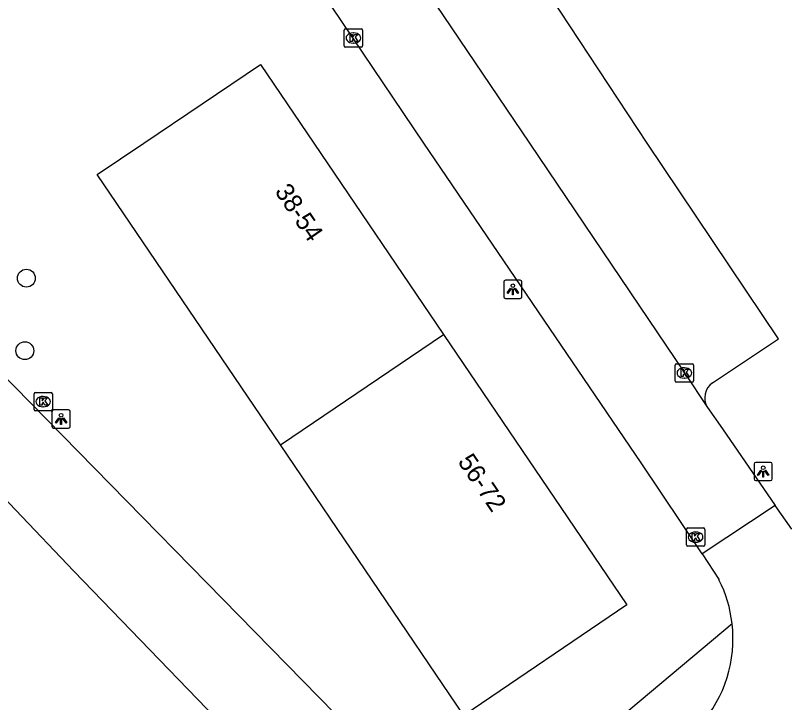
# Model space of a CAD drawing. Extents: x 157466 to 158888, y 383063 to 384677.
# Drawn here: x 158011.77 to 158053.8, y 383719.45 to 383756.98 of the extents above; entities that cross this region are included whole.
import ezdxf

# ---------------------------------------------------------------- set-up
doc = ezdxf.new("R2010")
doc.units = 0
for name, color, linetype in [('IMGEO_Boom', 7, 'Continuous'), ('IMGEO_Kolk', 7, 'Continuous'), ('IMGEO_Lichtpunt', 7, 'Continuous'), ('IMGEO_Pand', 7, 'Continuous'), ('IMGEO_Pand_nummerreeks', 7, 'Continuous'), ('IMGEO_Parkeervlak_open', 7, 'Continuous'), ('IMGEO_Rijbaan_lokaal_open', 7, 'Continuous'), ('IMGEO_Voetpad_open', 7, 'Continuous')]:
    doc.layers.add(name, color=color, linetype=linetype)

msp = doc.modelspace()

# ---------------------------------------------------------------- linework, layer by layer
at = {"layer": 'IMGEO_Boom'}
for centre in [(158012.372, 383742.624), (158012.291, 383738.665)]:
    msp.add_circle(centre, 0.489, dxfattribs=at)
at = {"layer": 'IMGEO_Kolk'}
for p, q in [((158029.738, 383755.315), (158029.738, 383756.167)), ((158029.813, 383756.241), (158030.665, 383756.241)), ((158030.226, 383756.021), (158030.251, 383756.021)), ((158030.739, 383756.167), (158030.739, 383755.315)), ((158030.665, 383755.241), (158029.813, 383755.241)), ((158030.249, 383755.461), (158030.224, 383755.461)), ((158047.893, 383737.949), (158048.745, 383737.949)), ((158047.818, 383737.023), (158047.818, 383737.875)), ((158048.306, 383737.729), (158048.331, 383737.729)), ((158048.819, 383737.875), (158048.819, 383737.023)), ((158048.329, 383737.169), (158048.304, 383737.169)), ((158048.745, 383736.949), (158047.893, 383736.949)), ((158012.792, 383735.458), (158012.792, 383736.31)), ((158012.867, 383736.384), (158013.719, 383736.384)), ((158013.793, 383736.31), (158013.793, 383735.458)), ((158013.28, 383736.164), (158013.305, 383736.164)), ((158013.719, 383735.384), (158012.867, 383735.384)), ((158013.303, 383735.604), (158013.278, 383735.604)), ((158048.433, 383728.056), (158048.433, 383728.908)), ((158048.508, 383728.982), (158049.36, 383728.982)), ((158048.921, 383728.762), (158048.946, 383728.762)), ((158049.434, 383728.908), (158049.434, 383728.056)), ((158049.36, 383727.982), (158048.508, 383727.982)), ((158048.944, 383728.202), (158048.919, 383728.202))]:
    msp.add_line(p, q, dxfattribs=at)
for points in [[(158029.738, 383755.315), (158029.738, 383756.167)], [(158029.813, 383756.241), (158030.665, 383756.241)], [(158030.739, 383756.167), (158030.739, 383755.315)], [(158030.059, 383755.941), (158030.182, 383755.941), (158030.182, 383755.79), (158030.312, 383755.941), (158030.476, 383755.941), (158030.33, 383755.79), (158030.483, 383755.541), (158030.331, 383755.541), (158030.246, 383755.705), (158030.182, 383755.638), (158030.182, 383755.541), (158030.059, 383755.541), (158030.059, 383755.941)], [(158030.665, 383755.241), (158029.813, 383755.241)], [(158047.893, 383737.949), (158048.745, 383737.949)], [(158047.818, 383737.023), (158047.818, 383737.875)], [(158048.139, 383737.649), (158048.262, 383737.649), (158048.262, 383737.498), (158048.392, 383737.649), (158048.556, 383737.649), (158048.41, 383737.498), (158048.563, 383737.249), (158048.411, 383737.249), (158048.326, 383737.413), (158048.262, 383737.346), (158048.262, 383737.249), (158048.139, 383737.249), (158048.139, 383737.649)], [(158048.819, 383737.875), (158048.819, 383737.023)], [(158048.745, 383736.949), (158047.893, 383736.949)], [(158012.792, 383735.458), (158012.792, 383736.31)], [(158012.867, 383736.384), (158013.719, 383736.384)], [(158013.793, 383736.31), (158013.793, 383735.458)], [(158013.113, 383736.084), (158013.236, 383736.084), (158013.236, 383735.933), (158013.366, 383736.084), (158013.53, 383736.084), (158013.384, 383735.933), (158013.537, 383735.684), (158013.385, 383735.684), (158013.3, 383735.848), (158013.236, 383735.781), (158013.236, 383735.684), (158013.113, 383735.684), (158013.113, 383736.084)], [(158013.719, 383735.384), (158012.867, 383735.384)], [(158048.433, 383728.056), (158048.433, 383728.908)], [(158048.508, 383728.982), (158049.36, 383728.982)], [(158048.754, 383728.682), (158048.877, 383728.682), (158048.877, 383728.531), (158049.007, 383728.682), (158049.171, 383728.682), (158049.025, 383728.531), (158049.178, 383728.282), (158049.026, 383728.282), (158048.941, 383728.446), (158048.877, 383728.379), (158048.877, 383728.282), (158048.754, 383728.282), (158048.754, 383728.682)], [(158049.434, 383728.908), (158049.434, 383728.056)], [(158049.36, 383727.982), (158048.508, 383727.982)]]:
    msp.add_lwpolyline(points, dxfattribs=at)
for centre, start, end in [((158029.815, 383756.165), 91.552, 178.448), ((158029.815, 383756.165), 91.552, 178.448), ((158030.663, 383756.165), 1.552, 88.448), ((158030.663, 383756.165), 1.552, 88.448), ((158029.815, 383755.317), 181.552, 268.448), ((158029.815, 383755.317), 181.552, 268.448), ((158030.663, 383755.317), 271.552, 358.448), ((158030.663, 383755.317), 271.552, 358.448), ((158047.895, 383737.873), 91.552, 178.448), ((158047.895, 383737.873), 91.552, 178.448), ((158048.743, 383737.873), 1.552, 88.448), ((158048.743, 383737.873), 1.552, 88.448), ((158047.895, 383737.025), 181.552, 268.448), ((158047.895, 383737.025), 181.552, 268.448), ((158048.743, 383737.025), 271.552, 358.448), ((158048.743, 383737.025), 271.552, 358.448), ((158012.869, 383736.308), 91.552, 178.448), ((158012.869, 383736.308), 91.552, 178.448), ((158013.717, 383736.308), 1.552, 88.448), ((158013.717, 383736.308), 1.552, 88.448), ((158012.869, 383735.46), 181.552, 268.448), ((158012.869, 383735.46), 181.552, 268.448), ((158013.717, 383735.46), 271.552, 358.448), ((158013.717, 383735.46), 271.552, 358.448), ((158048.51, 383728.906), 91.552, 178.448), ((158048.51, 383728.906), 91.552, 178.448), ((158049.358, 383728.906), 1.552, 88.448), ((158049.358, 383728.906), 1.552, 88.448), ((158048.51, 383728.058), 181.552, 268.448), ((158048.51, 383728.058), 181.552, 268.448), ((158049.358, 383728.058), 271.552, 358.448), ((158049.358, 383728.058), 271.552, 358.448)]:
    msp.add_arc(centre, 0.0765, start, end, dxfattribs=at)
for centre, major_axis, ratio, start_param, end_param in [((158030.225, 383755.741), (-0.387, 0.002), 0.722429, 4.712389, 7.853982), ((158030.25, 383755.741), (-0.39, 0.002), 0.717154, 1.570796, 4.712389), ((158048.305, 383737.449), (-0.387, 0.002), 0.722429, 4.712389, 7.853982), ((158048.33, 383737.449), (-0.39, 0.002), 0.717154, 1.570796, 4.712389), ((158013.279, 383735.884), (-0.387, 0.002), 0.722429, 4.712389, 7.853982), ((158013.304, 383735.884), (-0.39, 0.002), 0.717154, 1.570796, 4.712389), ((158048.92, 383728.482), (-0.387, 0.002), 0.722429, 4.712389, 7.853982), ((158048.945, 383728.482), (-0.39, 0.002), 0.717154, 1.570796, 4.712389)]:
    msp.add_ellipse(centre, major_axis=major_axis, ratio=ratio, start_param=start_param, end_param=end_param, dxfattribs=at)
at = {"layer": 'IMGEO_Lichtpunt'}
for p, q in [((158039.352, 383742.514), (158038.544, 383742.514)), ((158039.352, 383742.514), (158038.544, 383742.514)), ((158038.45, 383742.419), (158038.45, 383741.612)), ((158038.45, 383742.419), (158038.45, 383741.612)), ((158039.446, 383741.612), (158039.446, 383742.419)), ((158039.446, 383741.612), (158039.446, 383742.419)), ((158038.544, 383741.518), (158039.352, 383741.518)), ((158038.544, 383741.518), (158039.352, 383741.518)), ((158014.672, 383735.434), (158013.864, 383735.434)), ((158014.672, 383735.434), (158013.864, 383735.434)), ((158013.77, 383735.339), (158013.77, 383734.532)), ((158013.77, 383735.339), (158013.77, 383734.532)), ((158014.766, 383734.532), (158014.766, 383735.339)), ((158014.766, 383734.532), (158014.766, 383735.339)), ((158013.864, 383734.438), (158014.672, 383734.438)), ((158013.864, 383734.438), (158014.672, 383734.438)), ((158052.126, 383732.47), (158052.126, 383731.663)), ((158052.126, 383732.47), (158052.126, 383731.663)), ((158053.028, 383732.565), (158052.22, 383732.565)), ((158053.028, 383732.565), (158052.22, 383732.565)), ((158053.122, 383731.663), (158053.122, 383732.47)), ((158053.122, 383731.663), (158053.122, 383732.47)), ((158052.22, 383731.569), (158053.028, 383731.569)), ((158052.22, 383731.569), (158053.028, 383731.569))]:
    msp.add_line(p, q, dxfattribs=at)
for points in [[(158038.824, 383742.083), (158038.863, 383742.055), (158038.675, 383741.793), (158038.637, 383741.82), (158038.824, 383742.083)], [(158038.926, 383742.035), (158038.973, 383742.035), (158038.973, 383741.713), (158038.926, 383741.713), (158038.926, 383742.035)], [(158039.036, 383742.055), (158039.074, 383742.082), (158039.261, 383741.82), (158039.222, 383741.792), (158039.036, 383742.055)], [(158014.144, 383735.003), (158014.183, 383734.975), (158013.995, 383734.713), (158013.957, 383734.74), (158014.144, 383735.003)], [(158014.246, 383734.955), (158014.293, 383734.955), (158014.293, 383734.633), (158014.246, 383734.633), (158014.246, 383734.955)], [(158014.356, 383734.975), (158014.394, 383735.002), (158014.581, 383734.74), (158014.542, 383734.712), (158014.356, 383734.975)], [(158052.5, 383732.134), (158052.539, 383732.106), (158052.351, 383731.844), (158052.313, 383731.871), (158052.5, 383732.134)], [(158052.602, 383732.086), (158052.649, 383732.086), (158052.649, 383731.764), (158052.602, 383731.764), (158052.602, 383732.086)], [(158052.712, 383732.106), (158052.75, 383732.133), (158052.937, 383731.871), (158052.898, 383731.843), (158052.712, 383732.106)]]:
    msp.add_lwpolyline(points, dxfattribs=at)
for centre in [(158038.949, 383742.217), (158014.269, 383735.137), (158052.625, 383732.268)]:
    msp.add_circle(centre, 0.0994, dxfattribs=at)
for centre, start, end in [((158038.544, 383742.419), 90, 180), ((158038.544, 383742.419), 90, 180), ((158039.352, 383742.419), 0, 90), ((158039.352, 383742.419), 0, 90), ((158038.544, 383741.612), 180, 270), ((158038.544, 383741.612), 180, 270), ((158039.352, 383741.612), 270, 0), ((158039.352, 383741.612), 270, 360), ((158013.864, 383735.339), 90, 180), ((158013.864, 383735.339), 90, 180), ((158014.672, 383735.339), 0, 90), ((158014.672, 383735.339), 0, 90), ((158013.864, 383734.532), 180, 270), ((158013.864, 383734.532), 180, 270), ((158014.672, 383734.532), 270, 0), ((158014.672, 383734.532), 270, 360), ((158052.22, 383732.47), 90, 180), ((158052.22, 383732.47), 90, 180), ((158053.028, 383732.47), 0, 90), ((158053.028, 383732.47), 0, 90), ((158052.22, 383731.663), 180, 270), ((158052.22, 383731.663), 180, 270), ((158053.028, 383731.663), 270, 0), ((158053.028, 383731.663), 270, 360)]:
    msp.add_arc(centre, 0.0946, start, end, dxfattribs=at)
at = {"layer": 'IMGEO_Pand'}
for points in [[(158026.253, 383733.515), (158016.237, 383748.287), (158018.794, 383750), (158025.169, 383754.298), (158028.082, 383750), (158035.162, 383739.553)], [(158035.162, 383739.553), (158045.173, 383724.78), (158036.268, 383718.743), (158026.253, 383733.515)], [(158026.253, 383733.515), (158035.162, 383739.553)]]:
    msp.add_lwpolyline(points, dxfattribs=at)
at = {"layer": 'IMGEO_Parkeervlak_open'}
msp.add_lwpolyline([(158049.853, 383736.909), (158053.457, 383739.317), (158046.289, 383750), (158041.002, 383758.024), (158038.673, 383761.499)], dxfattribs=at)
msp.add_arc((158050.43, 383736.091), 1.001, 125.1718, 211.6018, dxfattribs=at)
at = {"layer": 'IMGEO_Rijbaan_lokaal_open'}
for points in [[(158049.287, 383727.567), (158045.967, 383732.532), (158034.09, 383750), (158026.854, 383760.744)], [(158033.641, 383759.315), (158034.313, 383758.229), (158039.859, 383750), (158048.318, 383737.448), (158049.577, 383735.566)], [(158036.465, 383711.65), (158035.441, 383712.483), (158033.035, 383714.876), (158029.221, 383718.852), (158010.837, 383737.595)], [(158049.577, 383735.566), (158050.411, 383734.403), (158053.278, 383730.209)], [(158009.437, 383732.423), (158011.776, 383729.969), (158014.965, 383726.624), (158025.875, 383715.344), (158026.44, 383714.76), (158029.032, 383712.108), (158030.901, 383710.235)], [(158053.278, 383730.209), (158049.287, 383727.567)], [(158054.183, 383728.916), (158053.278, 383730.209)], [(158049.287, 383727.567), (158050.211, 383726.152)]]:
    msp.add_lwpolyline(points, dxfattribs=at)
for centre, radius, start, end in [((158043.846, 383722.94), 7.129, 6.6099, 26.7754), ((158043.848, 383722.937), 7.128, 318.6299, 6.6373)]:
    msp.add_arc(centre, radius, start, end, dxfattribs=at)
at = {"layer": 'IMGEO_Voetpad_open'}
msp.add_lwpolyline([(158036.465, 383711.65), (158050.928, 383723.761)], dxfattribs=at)

# ---------------------------------------------------------------- texts
at = {"layer": 'IMGEO_Pand_nummerreeks'}
for s, rotation, p in [('38-54', 304.1255, (158025.91, 383747.358)), ('56-72', 304.1246, (158035.908, 383732.605))]:
    msp.add_text(s, height=1, rotation=rotation, dxfattribs=at).set_placement(p)

doc.saveas('drawing.dxf')
